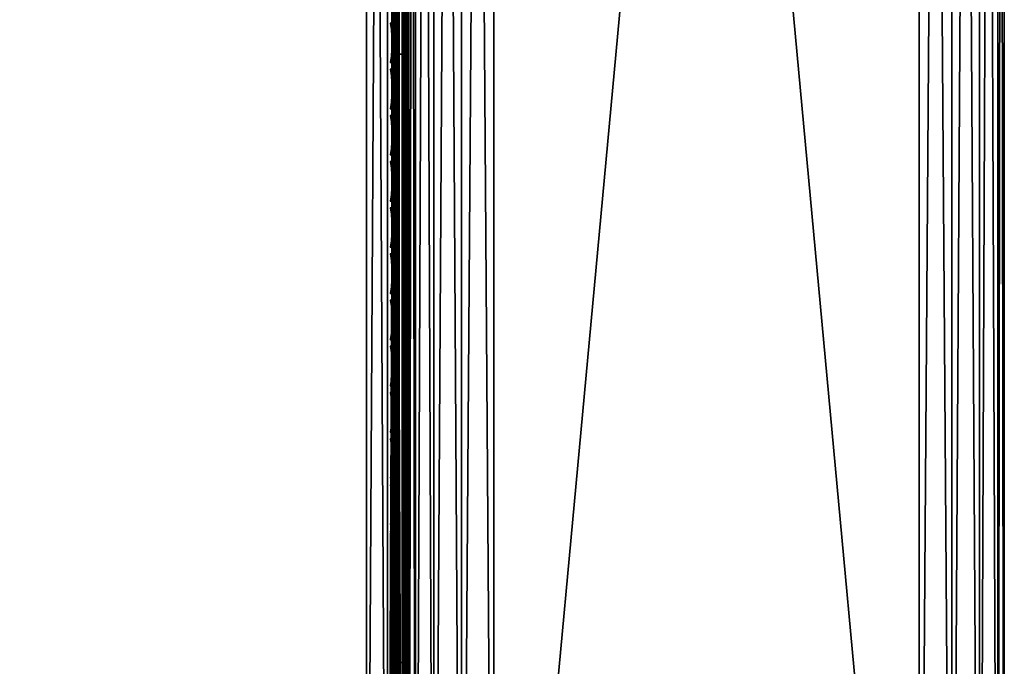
# Model space of a CAD drawing. Header units: inches. Extents: x 0 to 76, y -28.1 to 0.
# Tile 330 of 484: x 70.2 to 76, y -23.4 to -19.6. Entities that reach past the tile are written whole.
import ezdxf

# ---------------------------------------------------------------- set-up
doc = ezdxf.new("R2010")
doc.units = ezdxf.units.IN
doc.header["$LTSCALE"] = 0.03937
doc.header["$MEASUREMENT"] = 0
for name, color, linetype in [('A-FURN-3-ST', 151, 'Continuous'), ('A-FURN-3-ST-ARM', 165, 'Continuous'), ('A-FURN-3-ST-SEAM', 250, 'Continuous'), ('A-FURN-3-STITCH', 15, 'Continuous')]:
    doc.layers.add(name, color=color, linetype=linetype)

msp = doc.modelspace()

# ---------------------------------------------------------------- meshes
at = {"layer": 'A-FURN-3-ST'}
mesh = msp.add_polyface(dxfattribs=at)
corners = [(3.75, -5.4592, 18), (72.25, -5.4592, 18), (3.75, -5.1746, 17.9626), (72.25, -5.1746, 17.9626), (3.75, -4.9094, 17.8528), (72.25, -4.9094, 17.8528), (3.75, -4.6816, 17.6781), (72.25, -4.6816, 17.6781), (3.75, -4.5068, 17.4505), (72.25, -4.5068, 17.4505), (3.75, -4.3968, 17.1854), (72.25, -4.3968, 17.1854), (3.75, -4.3592, 16.9008), (72.25, -4.3504, 5.5004), (3.75, -4.3504, 5.5004), (3.75, -4.3883, 5.3089), (72.25, -4.3883, 5.3089), (3.75, -4.4967, 5.1466), (72.25, -4.4967, 5.1466), (3.75, -4.659, 5.0381), (72.25, -4.659, 5.0381), (3.75, -4.8504, 5), (3.75, -27.51, 5), (3.625, -4.8504, 5.0335), (3.625, -27.51, 5.0335), (3.5335, -4.8504, 5.125), (3.5335, -4.5038, 5.3567), (3.625, -4.3839, 5.5004), (3.625, -4.4193, 5.3217), (3.625, -4.5204, 5.1703), (3.625, -4.6718, 5.069), (3.5335, -4.4842, 16.9008), (3.625, -4.3926, 16.9008), (3.625, -4.4292, 17.1767), (3.5335, -5.2069, 17.8418), (3.625, -5.4592, 17.9665), (3.625, -5.1833, 17.9302), (3.5335, -4.77, 17.5897), (3.625, -4.7053, 17.6544), (3.625, -4.5358, 17.4337), (3.5335, -4.615, 17.3879), (3.5335, -4.5175, 17.153), (3.625, -4.9261, 17.8238), (3.625, -26.91, 17.9665), (3.75, -26.91, 18)]
mesh.append_faces([[corners[k] for k in face] for face in [(0, 1, 2), (2, 3, 4), (4, 5, 6), (6, 7, 8), (8, 9, 10), (10, 11, 12), (12, 13, 14), (14, 13, 15), (15, 16, 17), (17, 18, 19), (19, 20, 21), (21, 22, 23), (23, 24, 25), (26, 27, 28), (28, 27, 14), (28, 14, 15), (28, 15, 29), (29, 15, 17), (29, 17, 30), (30, 17, 19), (30, 19, 23), (23, 19, 21), (23, 25, 30), (27, 31, 32), (27, 32, 14), (14, 32, 12), (31, 33, 32), (32, 33, 10), (32, 10, 12), (34, 35, 36), (37, 38, 39, 40), (40, 39, 33, 41), (35, 0, 36), (36, 0, 2), (36, 2, 42), (42, 2, 4), (42, 4, 38), (38, 4, 6), (38, 6, 39), (39, 6, 8), (39, 8, 33), (33, 8, 10), (35, 43, 0), (44, 1, 0)]])
mesh = msp.add_polyface(dxfattribs=at)
corners = [(72.375, -4.8504, 5.0335), (72.375, -27.51, 5.0335), (72.25, -4.8504, 5), (72.25, -4.3504, 5.5004), (72.375, -4.3839, 5.5004), (72.25, -4.3883, 5.3089), (72.375, -4.4193, 5.3217), (72.25, -4.4967, 5.1466), (72.375, -4.5204, 5.1703), (72.25, -4.659, 5.0381), (72.375, -4.6718, 5.069), (72.4665, -4.7068, 5.1536), (72.4665, -4.4754, 5.5003), (72.4665, -4.5038, 5.3567), (72.4665, -4.5851, 5.2349), (72.25, -4.3592, 16.9008), (72.375, -4.3926, 16.9008), (72.25, -5.4592, 18), (72.375, -5.4592, 17.9665), (72.25, -5.1746, 17.9626), (72.375, -5.1833, 17.9302), (72.25, -4.9094, 17.8528), (72.375, -4.9261, 17.8238), (72.25, -4.6816, 17.6781), (72.375, -4.7053, 17.6544), (72.25, -4.5068, 17.4505), (72.375, -4.5358, 17.4337), (72.25, -4.3968, 17.1854), (72.375, -4.4292, 17.1767), (72.4665, -4.5175, 17.153), (72.4665, -5.4592, 17.875), (72.25, -26.91, 18), (72.375, -26.91, 17.9665), (3.75, -5.1746, 17.9626), (3.75, -4.9094, 17.8528), (3.75, -4.6816, 17.6781), (3.75, -4.5068, 17.4505), (3.75, -4.3968, 17.1854), (3.75, -4.3592, 16.9008), (3.75, -4.3883, 5.3089), (3.75, -4.4967, 5.1466), (3.75, -4.659, 5.0381), (3.75, -4.8504, 5), (72.25, -27.51, 5)]
mesh.append_faces([[corners[k] for k in face] for face in [(0, 1, 2), (3, 4, 5), (5, 4, 6), (5, 6, 7), (7, 6, 8), (7, 8, 9), (9, 8, 10), (9, 10, 2), (2, 10, 0), (0, 10, 11), (12, 6, 4), (8, 6, 13, 14), (3, 15, 4), (4, 15, 16), (4, 16, 12), (17, 18, 19), (19, 18, 20), (19, 20, 21), (21, 20, 22), (21, 22, 23), (23, 22, 24), (23, 24, 25), (25, 24, 26), (25, 26, 27), (27, 26, 28), (27, 28, 15), (15, 28, 16), (16, 28, 29), (18, 30, 20), (17, 31, 18), (18, 32, 30), (33, 17, 19), (34, 19, 21), (35, 21, 23), (36, 23, 25), (37, 25, 27), (38, 27, 15), (15, 3, 38), (39, 3, 5), (40, 5, 7), (41, 7, 9), (42, 9, 2), (2, 43, 42)]])
mesh = msp.add_polyface(dxfattribs=at)
corners = [(72.5, -4.8504, 5.25), (72.5, -27.51, 5.25), (72.4665, -4.8504, 5.125), (72.4665, -27.51, 5.125), (72.375, -4.8504, 5.0335), (72.4665, -4.7068, 5.1536), (72.5, -4.7253, 5.2835), (72.4665, -4.5851, 5.2349), (72.5, -4.6338, 5.3751), (72.4665, -4.5038, 5.3567), (72.5, -4.6004, 5.5002), (72.4665, -4.4754, 5.5003), (72.375, -4.4193, 5.3217), (72.375, -4.5204, 5.1703), (72.375, -4.6718, 5.069), (72.375, -4.3926, 16.9008), (72.4665, -4.4842, 16.9008), (72.5, -4.6092, 16.9007), (72.4665, -4.5175, 17.153), (72.5, -4.6383, 17.1205), (72.375, -5.1833, 17.9302), (72.4665, -5.4592, 17.875), (72.4665, -5.2069, 17.8418), (72.4665, -4.9719, 17.7445), (72.375, -4.9261, 17.8238), (72.4665, -4.77, 17.5897), (72.375, -4.7053, 17.6544), (72.4665, -4.615, 17.3879), (72.375, -4.5358, 17.4337), (72.375, -4.4292, 17.1767), (72.5, -5.4592, 17.75), (72.5, -5.2393, 17.7211), (72.5, -5.0343, 17.6362), (72.5, -4.8583, 17.5013), (72.5, -4.7233, 17.3254), (72.4665, -26.91, 17.875), (72.5, -27.76, 5.5), (72.5, -27.76, 16.9)]
mesh.append_faces([[corners[k] for k in face] for face in [(0, 1, 2), (2, 3, 4), (4, 5, 2), (2, 5, 0), (0, 5, 6), (6, 5, 7), (6, 7, 8), (8, 7, 9), (8, 9, 10), (10, 9, 11), (11, 9, 12), (13, 7, 5, 14), (11, 15, 16), (11, 16, 10), (10, 16, 17), (15, 18, 16), (16, 18, 19), (16, 19, 17), (20, 21, 22), (20, 22, 23, 24), (24, 23, 25, 26), (26, 25, 27, 28), (28, 27, 18, 29), (21, 30, 22), (22, 30, 31), (22, 31, 23), (23, 31, 32), (23, 32, 25), (25, 32, 33), (25, 33, 27), (27, 33, 34), (27, 34, 18), (18, 34, 19), (21, 35, 30), (0, 10, 1), (6, 8, 0), (0, 8, 10), (10, 17, 36), (37, 17, 30), (17, 19, 30), (30, 19, 34), (30, 34, 33), (33, 32, 30), (30, 32, 31)]])
mesh = msp.add_polyface(dxfattribs=at)
corners = [(72.4665, -4.8504, 5.125), (72.5, -27.51, 5.25), (72.4665, -27.51, 5.125), (72.5, -27.7265, 5.375), (72.5, -27.76, 5.5), (72.4665, -27.8565, 5.3565), (72.4665, -27.885, 5.5), (72.375, -27.9765, 5.5), (72.375, -27.6885, 5.069), (72.4665, -27.6535, 5.1535), (72.375, -27.8399, 5.1701), (72.4665, -27.7752, 5.2348), (72.375, -27.941, 5.3215), (72.5, -27.635, 5.2835), (72.5, -27.76, 16.9), (72.4665, -27.885, 16.9), (72.5, -26.91, 17.75), (72.4665, -26.91, 17.875), (72.5, -27.13, 17.721), (72.4665, -27.1624, 17.8418), (72.5, -27.335, 17.6361), (72.4665, -27.3975, 17.7444), (72.5, -27.511, 17.501), (72.4665, -27.5994, 17.5894), (72.5, -27.6461, 17.325), (72.4665, -27.7544, 17.3875), (72.5, -27.731, 17.12), (72.4665, -27.8518, 17.1523), (72.375, -27.9402, 17.176), (72.375, -26.91, 17.9665), (72.375, -27.186, 17.9302), (72.375, -27.4433, 17.8236), (72.375, -27.6641, 17.6541), (72.375, -27.8336, 17.4333), (72.4665, -5.4592, 17.875), (72.5, -5.4592, 17.75), (72.5, -4.6004, 5.5002), (72.5, -4.6092, 16.9007)]
mesh.append_faces([[corners[k] for k in face] for face in [(0, 1, 2), (3, 4, 5), (5, 4, 6), (5, 6, 7), (8, 2, 9), (10, 11, 5, 12), (2, 1, 9), (9, 1, 13), (9, 13, 11), (11, 13, 3), (11, 3, 5), (4, 14, 6), (6, 14, 15), (6, 15, 7), (16, 17, 18), (18, 17, 19), (18, 19, 20), (20, 19, 21), (20, 21, 22), (22, 21, 23), (22, 23, 24), (24, 23, 25), (24, 25, 26), (26, 25, 27), (26, 27, 14), (14, 27, 15), (15, 27, 28), (17, 29, 19), (19, 30, 31, 21), (21, 31, 32, 23), (23, 32, 33, 25), (25, 33, 28, 27), (34, 29, 17), (35, 17, 16), (1, 36, 4), (1, 4, 3), (4, 37, 14), (14, 35, 16), (18, 20, 16), (16, 20, 22), (16, 22, 24), (24, 26, 16), (16, 26, 14), (3, 13, 1)]])
mesh = msp.add_polyface(dxfattribs=at)
corners = [(3.75, -4.8504, 5), (72.25, -27.51, 5), (3.75, -27.51, 5), (3.625, -4.8504, 5.0335), (3.625, -27.51, 5.0335), (3.75, -28.01, 5.5), (3.625, -27.9765, 5.5), (3.75, -27.9719, 5.3087), (3.625, -27.941, 5.3215), (3.75, -27.8636, 5.1464), (3.625, -27.8399, 5.1701), (3.75, -27.7013, 5.0381), (3.625, -27.6885, 5.069), (3.5335, -27.6535, 5.1535), (3.5335, -27.885, 5.5), (3.75, -28.01, 16.9), (3.625, -27.9765, 16.9), (3.75, -26.91, 18), (3.625, -26.91, 17.9665), (3.75, -27.1947, 17.9625), (3.625, -27.186, 17.9302), (3.75, -27.46, 17.8526), (3.625, -27.4433, 17.8236), (3.75, -27.6878, 17.6778), (3.625, -27.6641, 17.6541), (3.75, -27.8626, 17.45), (3.625, -27.8336, 17.4333), (3.75, -27.9725, 17.1847), (3.625, -27.9402, 17.176), (3.5335, -27.8518, 17.1523), (3.5335, -26.91, 17.875), (3.5335, -27.5994, 17.5894), (3.5335, -27.7544, 17.3875), (3.625, -5.4592, 17.9665), (3.75, -5.4592, 18), (72.25, -28.01, 16.9), (72.25, -27.9725, 17.1847), (72.25, -27.8626, 17.45), (72.25, -27.6878, 17.6778), (72.25, -27.46, 17.8526), (72.25, -27.1947, 17.9625), (72.25, -27.7013, 5.0381), (72.25, -27.8636, 5.1464), (72.25, -27.9719, 5.3087)]
mesh.append_faces([[corners[k] for k in face] for face in [(0, 1, 2), (3, 2, 4), (5, 6, 7), (7, 6, 8), (7, 8, 9), (9, 8, 10), (9, 10, 11), (11, 10, 12), (11, 12, 2), (2, 12, 4), (4, 12, 13), (14, 8, 6), (5, 15, 6), (6, 15, 16), (6, 16, 14), (17, 18, 19), (19, 18, 20), (19, 20, 21), (21, 20, 22), (21, 22, 23), (23, 22, 24), (23, 24, 25), (25, 24, 26), (25, 26, 27), (27, 26, 28), (27, 28, 15), (15, 28, 16), (16, 28, 29), (18, 30, 20), (24, 31, 32, 26), (26, 32, 29, 28), (33, 30, 18), (34, 18, 17), (15, 35, 27), (27, 36, 25), (25, 37, 23), (23, 38, 21), (21, 39, 19), (19, 40, 17), (5, 35, 15), (2, 1, 11), (11, 41, 9), (9, 42, 7), (7, 43, 5)]])
mesh = msp.add_polyface(dxfattribs=at)
corners = [(72.375, -4.8504, 5.0335), (72.4665, -27.51, 5.125), (72.375, -27.51, 5.0335), (72.25, -4.8504, 5), (72.25, -27.51, 5), (72.4665, -27.8565, 5.3565), (72.375, -27.9765, 5.5), (72.375, -27.941, 5.3215), (72.25, -28.01, 5.5), (72.25, -27.9719, 5.3087), (72.375, -27.8399, 5.1701), (72.25, -27.8636, 5.1464), (72.375, -27.6885, 5.069), (72.25, -27.7013, 5.0381), (72.4665, -27.6535, 5.1535), (72.4665, -27.7752, 5.2348), (72.4665, -27.885, 16.9), (72.375, -27.9765, 16.9), (72.25, -28.01, 16.9), (72.375, -27.9402, 17.176), (72.25, -27.9725, 17.1847), (72.4665, -27.1624, 17.8418), (72.375, -26.91, 17.9665), (72.375, -27.186, 17.9302), (72.25, -26.91, 18), (72.25, -27.1947, 17.9625), (72.375, -27.4433, 17.8236), (72.25, -27.46, 17.8526), (72.375, -27.6641, 17.6541), (72.25, -27.6878, 17.6778), (72.375, -27.8336, 17.4333), (72.25, -27.8626, 17.45), (72.375, -5.4592, 17.9665), (3.75, -27.9725, 17.1847), (3.75, -27.8626, 17.45), (3.75, -27.6878, 17.6778), (3.75, -27.46, 17.8526), (3.75, -27.1947, 17.9625), (3.75, -26.91, 18), (3.75, -28.01, 5.5), (3.75, -27.7013, 5.0381), (3.75, -27.8636, 5.1464), (3.75, -27.9719, 5.3087), (72.25, -5.4592, 18)]
mesh.append_faces([[corners[k] for k in face] for face in [(0, 1, 2), (3, 2, 4), (5, 6, 7), (7, 6, 8), (7, 8, 9), (7, 9, 10), (10, 9, 11), (10, 11, 12), (12, 11, 13), (12, 13, 2), (2, 13, 4), (2, 1, 12), (12, 14, 15, 10), (6, 16, 17), (6, 17, 8), (8, 17, 18), (16, 19, 17), (17, 19, 20), (17, 20, 18), (21, 22, 23), (22, 24, 23), (23, 24, 25), (23, 25, 26), (26, 25, 27), (26, 27, 28), (28, 27, 29), (28, 29, 30), (30, 29, 31), (30, 31, 19), (19, 31, 20), (32, 24, 22), (33, 18, 20), (34, 20, 31), (35, 31, 29), (36, 29, 27), (37, 27, 25), (38, 25, 24), (8, 18, 39), (40, 4, 13), (41, 13, 11), (42, 11, 9), (39, 9, 8), (24, 43, 38)]])
at = {"layer": 'A-FURN-3-ST-ARM'}
mesh = msp.add_polyface(dxfattribs=at)
corners = [(75.6913, -27.51, 5.0381), (75.5, -0.5, 5), (75.6913, -0.5, 5.0381), (75.8536, -27.51, 5.1464), (75.8536, -0.5, 5.1464), (75.9619, -27.51, 5.3087), (75.9619, -0.5, 5.3087), (76, -27.51, 5.5), (76, -0.5, 5.5), (73, -0.5, 5), (73, -27.51, 5), (72.8087, -0.5, 5.0381), (72.8087, -27.51, 5.0381), (72.6464, -0.5, 5.1464), (72.6464, -27.51, 5.1464), (72.5381, -0.5, 5.3087), (72.5381, -27.51, 5.3087), (72.5, -0.5, 5.5), (75.5, -0.3087, 5.0381), (72.617, -0.3131, 5.2386), (72.7386, -0.3131, 5.117), (72.887, -0.3475, 5.0374), (72.5374, -0.3475, 5.387), (75.9581, -0.4212, 5.3158), (75.6525, -0.387, 5.0374), (75.8143, -0.4659, 5.1126), (76, -27.51, 20.5), (76, -0.5, 20.5), (75.5, -0.5, 21), (75.5, -27.51, 21), (75.6913, -0.5, 20.9619), (75.6913, -27.51, 20.9619), (75.8536, -0.5, 20.8536), (75.8536, -27.51, 20.8536), (75.9619, -0.5, 20.6913), (75.9619, -27.51, 20.6913), (75.6525, -0.387, 20.9626), (75.8143, -0.4659, 20.8874), (75.9581, -0.4212, 20.6842), (72.8087, -27.51, 20.9619), (73, -0.5, 21), (72.8087, -0.5, 20.9619), (72.6464, -27.51, 20.8536), (72.6464, -0.5, 20.8536), (72.5381, -27.51, 20.6913), (72.5381, -0.5, 20.6913), (72.5, -27.51, 20.5), (72.5, -0.5, 20.5), (72.5374, -0.3475, 20.613), (72.617, -0.3131, 20.7614), (72.7386, -0.3131, 20.883), (72.887, -0.3475, 20.9626), (72.5, -27.51, 5.5)]
mesh.append_faces([[corners[k] for k in face] for face in [(0, 1, 2), (3, 2, 4), (5, 4, 6), (7, 6, 8), (9, 10, 11), (11, 12, 13), (13, 14, 15), (15, 16, 17), (1, 9, 18), (15, 19, 13), (13, 20, 11), (11, 21, 9), (15, 17, 22), (6, 23, 8), (1, 24, 2), (2, 24, 25), (2, 25, 4), (6, 4, 23), (26, 8, 27), (1, 10, 9), (28, 29, 30), (30, 31, 32), (32, 33, 34), (34, 35, 27), (36, 28, 30), (36, 30, 37), (37, 30, 32), (27, 38, 34), (34, 38, 32), (39, 40, 41), (42, 41, 43), (44, 43, 45), (46, 45, 47), (48, 47, 45), (49, 45, 43), (50, 43, 41), (51, 41, 40), (17, 52, 47), (40, 29, 28)]])
mesh = msp.add_polyface(dxfattribs=at)
corners = [(75.5, -27.51, 5), (75.5, -0.5, 5), (75.6913, -27.51, 5.0381), (75.6913, -0.5, 5.0381), (75.8536, -27.51, 5.1464), (75.8536, -0.5, 5.1464), (75.9619, -27.51, 5.3087), (75.9619, -0.5, 5.3087), (76, -27.51, 5.5), (72.8087, -0.5, 5.0381), (73, -27.51, 5), (72.8087, -27.51, 5.0381), (72.6464, -0.5, 5.1464), (72.6464, -27.51, 5.1464), (72.5381, -0.5, 5.3087), (72.5381, -27.51, 5.3087), (72.5, -0.5, 5.5), (72.5, -27.51, 5.5), (72.5374, -27.623, 5.3475), (72.6126, -27.5441, 5.1857), (72.8158, -27.5888, 5.0419), (75.6842, -27.5888, 5.0419), (75.8874, -27.5441, 5.1857), (75.9626, -27.623, 5.3475), (76, -0.5, 5.5), (76, -27.51, 20.5), (75.6913, -0.5, 20.9619), (75.5, -27.51, 21), (75.6913, -27.51, 20.9619), (75.8536, -0.5, 20.8536), (75.8536, -27.51, 20.8536), (75.9619, -0.5, 20.6913), (75.9619, -27.51, 20.6913), (76, -0.5, 20.5), (73, -27.51, 21), (73, -0.5, 21), (72.8087, -27.51, 20.9619), (72.8087, -0.5, 20.9619), (72.6464, -27.51, 20.8536), (72.6464, -0.5, 20.8536), (72.5381, -27.51, 20.6913), (72.5381, -0.5, 20.6913), (72.5, -27.51, 20.5), (75.9626, -27.623, 20.6525), (75.8874, -27.5441, 20.8143), (75.6842, -27.5888, 20.9581), (72.8158, -27.5888, 20.9581), (72.6126, -27.5441, 20.8143), (72.5374, -27.623, 20.6525), (72.5, -0.5, 20.5)]
mesh.append_faces([[corners[k] for k in face] for face in [(0, 1, 2), (2, 3, 4), (4, 5, 6), (6, 7, 8), (9, 10, 11), (12, 11, 13), (14, 13, 15), (16, 15, 17), (18, 17, 15), (18, 15, 19), (19, 15, 13), (10, 20, 11), (11, 20, 13), (4, 21, 2), (2, 21, 0), (22, 4, 6), (22, 6, 23), (23, 6, 8), (8, 24, 25), (0, 10, 1), (26, 27, 28), (29, 28, 30), (31, 30, 32), (33, 32, 25), (34, 35, 36), (36, 37, 38), (38, 39, 40), (40, 41, 42), (43, 25, 32), (43, 32, 44), (44, 32, 30), (27, 45, 28), (28, 45, 30), (38, 46, 36), (36, 46, 34), (47, 38, 40), (47, 40, 48), (48, 40, 42), (49, 17, 42), (34, 27, 35)]])
at = {"layer": 'A-FURN-3-ST-SEAM'}
mesh = msp.add_polyface(dxfattribs=at)
corners = [(72.4035, -9.0343, 17.8826), (72.4128, -9.0343, 17.8675), (72.4128, -12.6094, 17.8675), (72.4035, -12.6094, 17.8826), (72.4128, -16.1846, 17.8675), (72.4035, -16.1846, 17.8826), (72.4128, -19.7597, 17.8675), (72.4035, -19.7597, 17.8826), (72.4128, -23.3349, 17.8675), (72.4035, -23.3349, 17.8826), (72.4128, -26.91, 17.8675), (72.4035, -26.91, 17.8826), (72.4, -26.91, 17.9), (72.4, -23.3349, 17.9), (72.4, -19.7597, 17.9), (72.4, -16.1846, 17.9), (72.4, -12.6094, 17.9), (72.4, -9.0343, 17.9), (72.4188, -9.0343, 17.939), (72.4071, -9.0343, 17.9255), (72.4071, -12.6094, 17.9255), (72.4188, -12.6094, 17.939), (72.4071, -16.1846, 17.9255), (72.4188, -16.1846, 17.939), (72.4071, -19.7597, 17.9255), (72.4188, -19.7597, 17.939), (72.4071, -23.3349, 17.9255), (72.4188, -23.3349, 17.939), (72.4071, -26.91, 17.9255), (72.4188, -26.91, 17.939), (72.4, -27.0951, 17.8825), (72.4266, -26.91, 17.8563), (72.4266, -23.3349, 17.8563), (72.4266, -19.7597, 17.8563), (72.4266, -16.1846, 17.8563), (72.4266, -12.6094, 17.8563)]
mesh.append_faces([[corners[k] for k in face] for face in [(9, 8, 10, 11), (11, 12, 9), (9, 13, 7), (7, 13, 14), (7, 14, 5), (5, 14, 15), (5, 15, 3), (3, 15, 16), (3, 16, 0), (0, 16, 17), (27, 26, 28, 29), (19, 17, 20), (20, 17, 16), (20, 16, 22), (22, 16, 15), (22, 15, 24), (24, 15, 14), (24, 14, 26), (26, 14, 13), (26, 13, 28), (28, 13, 12), (28, 12, 30), (31, 10, 8, 32)]])
mesh.append_faces([[corners[k] for k in face] for face in [(7, 6, 8, 9), (25, 24, 26, 27)]], dxfattribs={"vtx0": -1})
mesh.append_faces([[corners[k] for k in face] for face in [(3, 2, 4, 5), (5, 4, 6, 7), (21, 20, 22, 23), (23, 22, 24, 25), (33, 6, 4, 34), (34, 4, 2, 35)]], dxfattribs={"vtx0": -1, "vtx2": -1})
mesh.append_faces([[corners[k] for k in face] for face in [(0, 1, 2, 3), (18, 19, 20, 21), (32, 8, 6, 33)]], dxfattribs={"vtx2": -1})
mesh = msp.add_polyface(dxfattribs=at)
corners = [(72.4433, -19.7597, 17.8505), (72.4266, -19.7597, 17.8563), (72.4266, -16.1846, 17.8563), (72.4433, -16.1846, 17.8505), (72.4266, -12.6094, 17.8563), (72.4433, -12.6094, 17.8505), (72.4266, -9.0343, 17.8563), (72.4433, -9.0343, 17.8505), (72.4981, -9.0343, 17.8868), (72.4997, -9.0343, 17.9045), (72.4997, -12.6094, 17.9045), (72.4981, -12.6094, 17.8868), (72.4997, -16.1846, 17.9045), (72.4981, -16.1846, 17.8868), (72.4997, -19.7597, 17.9045), (72.4981, -19.7597, 17.8868), (72.4949, -9.0343, 17.9217), (72.4949, -12.6094, 17.9217), (72.4949, -16.1846, 17.9217), (72.4949, -19.7597, 17.9217), (72.4345, -9.0343, 17.9472), (72.4188, -9.0343, 17.939), (72.4188, -12.6094, 17.939), (72.4345, -12.6094, 17.9472), (72.4188, -16.1846, 17.939), (72.4345, -16.1846, 17.9472), (72.4188, -19.7597, 17.939), (72.4345, -19.7597, 17.9472), (72.461, -23.3349, 17.8515), (72.4433, -23.3349, 17.8505), (72.461, -19.7597, 17.8515), (72.461, -16.1846, 17.8515), (72.461, -12.6094, 17.8515), (72.4845, -23.3349, 17.9362), (72.4949, -23.3349, 17.9217), (72.4845, -19.7597, 17.9362), (72.4845, -16.1846, 17.9362), (72.4845, -12.6094, 17.9362), (72.4845, -9.0343, 17.9362), (72.4772, -23.3349, 17.8588), (72.4772, -19.7597, 17.8588), (72.4772, -16.1846, 17.8588), (72.4772, -12.6094, 17.8588), (72.4981, -23.3349, 17.8868), (72.4772, -9.0343, 17.8588), (72.4696, -23.3349, 17.9459), (72.4696, -19.7597, 17.9459), (72.4696, -16.1846, 17.9459), (72.4696, -12.6094, 17.9459), (72.4696, -9.0343, 17.9459), (72.4345, -23.3349, 17.9472)]
mesh.append_faces([[corners[k] for k in face] for face in [(5, 4, 6, 7), (37, 17, 16, 38), (11, 42, 44, 8), (48, 37, 38, 49), (23, 48, 49, 20)]], dxfattribs={"vtx0": -1})
mesh.append_faces([[corners[k] for k in face] for face in [(0, 1, 2, 3), (3, 2, 4, 5), (11, 10, 12, 13), (13, 12, 14, 15), (10, 17, 18, 12), (12, 18, 19, 14), (23, 22, 24, 25), (25, 24, 26, 27), (30, 0, 3, 31), (31, 3, 5, 32), (35, 19, 18, 36), (36, 18, 17, 37), (40, 30, 31, 41), (41, 31, 32, 42), (15, 40, 41, 13), (13, 41, 42, 11), (46, 35, 36, 47), (47, 36, 37, 48), (27, 46, 47, 25), (25, 47, 48, 23)]], dxfattribs={"vtx0": -1, "vtx2": -1})
mesh.append_faces([[corners[k] for k in face] for face in [(8, 9, 10, 11), (9, 16, 17, 10), (20, 21, 22, 23), (28, 29, 0, 30), (33, 34, 19, 35), (39, 28, 30, 40), (43, 39, 40, 15), (45, 33, 35, 46), (50, 45, 46, 27)]], dxfattribs={"vtx2": -1})
mesh = msp.add_polyface(dxfattribs=at)
corners = [(72.4433, -27.3837, 17.7238), (72.4266, -27.3866, 17.7289), (72.4266, -27.1546, 17.8243), (72.4433, -27.1531, 17.8187), (72.4266, -26.91, 17.8563), (72.4433, -26.91, 17.8505), (72.4266, -23.3349, 17.8563), (72.4433, -23.3349, 17.8505), (72.4266, -19.7597, 17.8563), (72.4433, -19.7597, 17.8505), (72.4981, -19.7597, 17.8868), (72.4997, -19.7597, 17.9045), (72.4997, -23.3349, 17.9045), (72.4981, -23.3349, 17.8868), (72.4997, -26.91, 17.9045), (72.4981, -26.91, 17.8868), (72.4997, -27.167, 17.871), (72.4981, -27.1624, 17.8538), (72.4997, -27.4107, 17.7707), (72.4981, -27.4018, 17.7553), (72.4949, -19.7597, 17.9217), (72.4949, -23.3349, 17.9217), (72.4949, -26.91, 17.9217), (72.4949, -27.1714, 17.8876), (72.4949, -27.4192, 17.7856), (72.4345, -19.7597, 17.9472), (72.4188, -19.7597, 17.939), (72.4188, -23.3349, 17.939), (72.4345, -23.3349, 17.9472), (72.4188, -26.91, 17.939), (72.4345, -26.91, 17.9472), (72.4188, -27.1758, 17.9043), (72.4345, -27.1779, 17.9122), (72.4188, -27.4278, 17.8006), (72.4345, -27.4319, 17.8077), (72.461, -27.3842, 17.7247), (72.461, -27.1534, 17.8197), (72.461, -26.91, 17.8515), (72.461, -23.3349, 17.8515), (72.4772, -27.3879, 17.7311), (72.4772, -27.1553, 17.8268), (72.4845, -27.4264, 17.7981), (72.4845, -27.1751, 17.9016), (72.4845, -26.91, 17.9362), (72.4845, -23.3349, 17.9362), (72.4696, -27.4313, 17.8065), (72.4696, -27.1775, 17.9109), (72.4772, -26.91, 17.8588), (72.4772, -23.3349, 17.8588), (72.4696, -26.91, 17.9459), (72.4696, -23.3349, 17.9459)]
mesh.append_faces([[corners[k] for k in face] for face in [(0, 1, 2, 3), (3, 2, 4, 5), (5, 4, 6, 7), (13, 12, 14, 15), (15, 14, 16, 17), (17, 16, 18, 19), (12, 21, 22, 14), (14, 22, 23, 16), (16, 23, 24, 18), (28, 27, 29, 30), (30, 29, 31, 32), (32, 31, 33, 34), (35, 0, 3, 36), (36, 3, 5, 37), (37, 5, 7, 38), (17, 19, 39, 40), (40, 39, 35, 36), (41, 24, 23, 42), (42, 23, 22, 43), (43, 22, 21, 44), (32, 34, 45, 46), (46, 45, 41, 42), (40, 36, 37, 47), (47, 37, 38, 48), (17, 40, 47, 15), (15, 47, 48, 13), (46, 42, 43, 49), (49, 43, 44, 50), (32, 46, 49, 30), (30, 49, 50, 28)]])
mesh.append_faces([[corners[k] for k in face] for face in [(10, 11, 12, 13), (11, 20, 21, 12), (25, 26, 27, 28)]], dxfattribs={"vtx0": -1})
mesh.append_faces([[corners[k] for k in face] for face in [(7, 6, 8, 9)]], dxfattribs={"vtx2": -1})
mesh = msp.add_polyface(dxfattribs=at)
corners = [(72.4, -27.594, 17.6295), (72.4, -27.4463, 17.7439), (72.4001, -27.5938, 17.6261), (72.4, -27.4084, 17.7668), (72.4035, -27.3997, 17.7517), (72.4, -27.2772, 17.8301), (72.4035, -27.1614, 17.8498), (72.4, -27.1658, 17.8666), (72.4, -27.0951, 17.8825), (72.4035, -26.91, 17.8826), (72.4, -26.91, 17.9), (72.4035, -23.3349, 17.8826), (72.4, -23.3349, 17.9), (72.4034, -27.5979, 17.6505), (72.4, -27.5941, 17.6303), (72.3995, -27.5976, 17.6074), (72.3931, -27.6024, 17.6121), (72.3985, -27.5949, 17.6272), (72.3735, -27.6142, 17.6239), (72.3781, -27.6073, 17.6395), (72.3303, -27.6272, 17.6593), (72.3274, -27.6335, 17.643), (72.3049, -27.6331, 17.6652), (72.3029, -27.6391, 17.6486), (72.25, -27.6385, 17.6706), (72.3752, -27.6405, 17.6006), (72.3726, -27.6258, 17.6105), (72.392, -27.6141, 17.5988), (72.395, -27.6284, 17.5887), (72.3983, -27.6093, 17.5941), (72.4015, -27.6236, 17.5839), (72.3908, -27.6077, 17.6628), (72.3102, -27.6361, 17.691), (72.3384, -27.6295, 17.6845), (72.3268, -27.6449, 17.6294), (72.4014, -27.6149, 17.6753), (72.345, -27.6382, 17.6985), (72.412, -27.6269, 17.6831), (72.3517, -27.6518, 17.7078)]
mesh.append_faces([[corners[k] for k in face] for face in [(0, 1, 2), (1, 3, 4), (4, 3, 5), (6, 5, 7), (6, 7, 8), (9, 8, 10), (11, 10, 12), (13, 1, 14), (14, 1, 0), (2, 15, 16), (2, 16, 17), (17, 16, 18), (17, 18, 19), (19, 18, 20), (20, 18, 21), (20, 21, 22), (22, 21, 23), (22, 23, 24), (25, 26, 27, 28), (28, 27, 29, 30), (31, 13, 19), (19, 13, 14), (19, 14, 17), (17, 14, 0), (17, 0, 2), (22, 32, 20), (20, 32, 33), (20, 33, 19), (19, 33, 31), (27, 16, 15, 29), (16, 27, 26, 18), (18, 26, 34, 21), (35, 31, 33, 36), (37, 35, 36, 38)]])
at = {"layer": 'A-FURN-3-STITCH'}
mesh = msp.add_polymesh((7, 4), dxfattribs=at)
for k, corner in enumerate([(72.3907, -19.8081, 17.9558), (72.3929, -19.8081, 17.9543), (72.3972, -19.8081, 17.9514), (72.3993, -19.8081, 17.9499), (72.395, -19.7696, 17.9615), (72.3997, -19.7696, 17.9637), (72.404, -19.7696, 17.9608), (72.4036, -19.7697, 17.9556), (72.3976, -19.7307, 17.9646), (72.4023, -19.7307, 17.9669), (72.4066, -19.7307, 17.964), (72.4062, -19.7308, 17.9588), (72.3984, -19.6916, 17.9652), (72.4031, -19.6916, 17.9675), (72.4074, -19.6916, 17.9646), (72.4071, -19.6917, 17.9594), (72.3976, -19.6526, 17.9633), (72.4023, -19.6525, 17.9656), (72.4066, -19.6526, 17.9627), (72.4062, -19.6527, 17.9575), (72.395, -19.6138, 17.9589), (72.3997, -19.6138, 17.9611), (72.404, -19.6138, 17.9582), (72.4036, -19.6139, 17.953), (72.3907, -19.5756, 17.9519), (72.3929, -19.5756, 17.9505), (72.3972, -19.5756, 17.9476), (72.3993, -19.5757, 17.9461)]):
    mesh.set_mesh_vertex(divmod(k, 4), corner)
mesh = msp.add_polymesh((7, 4), dxfattribs=at)
for k, corner in enumerate([(72.3907, -20.0796, 17.9558), (72.3929, -20.0796, 17.9543), (72.3972, -20.0797, 17.9514), (72.3993, -20.0797, 17.9499), (72.395, -20.0411, 17.9615), (72.3997, -20.0411, 17.9637), (72.404, -20.0411, 17.9608), (72.4036, -20.0412, 17.9556), (72.3976, -20.0022, 17.9646), (72.4023, -20.0022, 17.9669), (72.4066, -20.0023, 17.964), (72.4062, -20.0023, 17.9588), (72.3984, -19.9632, 17.9652), (72.4031, -19.9631, 17.9675), (72.4074, -19.9632, 17.9646), (72.4071, -19.9633, 17.9594), (72.3976, -19.9241, 17.9633), (72.4023, -19.9241, 17.9656), (72.4066, -19.9241, 17.9627), (72.4062, -19.9242, 17.9575), (72.395, -19.8853, 17.9589), (72.3997, -19.8853, 17.9611), (72.404, -19.8854, 17.9582), (72.4036, -19.8854, 17.953), (72.3907, -19.8471, 17.9519), (72.3929, -19.8471, 17.9505), (72.3972, -19.8472, 17.9476), (72.3993, -19.8472, 17.9461)]):
    mesh.set_mesh_vertex(divmod(k, 4), corner)
mesh = msp.add_polymesh((7, 4), dxfattribs=at)
for k, corner in enumerate([(72.3907, -20.3511, 17.9558), (72.3929, -20.3511, 17.9543), (72.3972, -20.3512, 17.9514), (72.3993, -20.3512, 17.9499), (72.395, -20.3127, 17.9615), (72.3997, -20.3126, 17.9637), (72.404, -20.3127, 17.9608), (72.4036, -20.3128, 17.9556), (72.3976, -20.2738, 17.9646), (72.4023, -20.2737, 17.9669), (72.4066, -20.2738, 17.964), (72.4062, -20.2739, 17.9588), (72.3984, -20.2347, 17.9652), (72.4031, -20.2346, 17.9675), (72.4074, -20.2347, 17.9646), (72.4071, -20.2348, 17.9594), (72.3976, -20.1956, 17.9633), (72.4023, -20.1956, 17.9656), (72.4066, -20.1957, 17.9627), (72.4062, -20.1957, 17.9575), (72.395, -20.1569, 17.9589), (72.3997, -20.1568, 17.9611), (72.404, -20.1569, 17.9582), (72.4036, -20.157, 17.953), (72.3907, -20.1186, 17.9519), (72.3929, -20.1187, 17.9505), (72.3972, -20.1187, 17.9476), (72.3993, -20.1187, 17.9461)]):
    mesh.set_mesh_vertex(divmod(k, 4), corner)
mesh = msp.add_polymesh((7, 4), dxfattribs=at)
for k, corner in enumerate([(72.3907, -20.6226, 17.9558), (72.3929, -20.6227, 17.9543), (72.3972, -20.6227, 17.9514), (72.3993, -20.6227, 17.9499), (72.395, -20.5842, 17.9615), (72.3997, -20.5842, 17.9637), (72.404, -20.5842, 17.9608), (72.4036, -20.5843, 17.9556), (72.3976, -20.5453, 17.9646), (72.4023, -20.5453, 17.9669), (72.4066, -20.5453, 17.964), (72.4062, -20.5454, 17.9588), (72.3984, -20.5062, 17.9652), (72.4031, -20.5062, 17.9675), (72.4074, -20.5062, 17.9646), (72.4071, -20.5063, 17.9594), (72.3976, -20.4672, 17.9633), (72.4023, -20.4671, 17.9656), (72.4066, -20.4672, 17.9627), (72.4062, -20.4673, 17.9575), (72.395, -20.4284, 17.9589), (72.3997, -20.4284, 17.9611), (72.404, -20.4284, 17.9582), (72.4036, -20.4285, 17.953), (72.3907, -20.3902, 17.9519), (72.3929, -20.3902, 17.9505), (72.3972, -20.3902, 17.9476), (72.3993, -20.3903, 17.9461)]):
    mesh.set_mesh_vertex(divmod(k, 4), corner)
mesh = msp.add_polymesh((7, 4), dxfattribs=at)
for k, corner in enumerate([(72.3907, -20.8942, 17.9558), (72.3929, -20.8942, 17.9543), (72.3972, -20.8942, 17.9514), (72.3993, -20.8943, 17.9499), (72.395, -20.8557, 17.9615), (72.3997, -20.8557, 17.9637), (72.404, -20.8557, 17.9608), (72.4036, -20.8558, 17.9556), (72.3976, -20.8168, 17.9646), (72.4023, -20.8168, 17.9669), (72.4066, -20.8168, 17.964), (72.4062, -20.8169, 17.9588), (72.3984, -20.7777, 17.9652), (72.4031, -20.7777, 17.9675), (72.4074, -20.7778, 17.9646), (72.4071, -20.7778, 17.9594), (72.3976, -20.7387, 17.9633), (72.4023, -20.7387, 17.9656), (72.4066, -20.7387, 17.9627), (72.4062, -20.7388, 17.9575), (72.395, -20.6999, 17.9589), (72.3997, -20.6999, 17.9611), (72.404, -20.6999, 17.9582), (72.4036, -20.7, 17.953), (72.3907, -20.6617, 17.9519), (72.3929, -20.6617, 17.9505), (72.3972, -20.6618, 17.9476), (72.3993, -20.6618, 17.9461)]):
    mesh.set_mesh_vertex(divmod(k, 4), corner)
mesh = msp.add_polymesh((7, 4), dxfattribs=at)
for k, corner in enumerate([(72.3907, -21.1657, 17.9558), (72.3929, -21.1657, 17.9543), (72.3972, -21.1658, 17.9514), (72.3993, -21.1658, 17.9499), (72.395, -21.1272, 17.9615), (72.3997, -21.1272, 17.9637), (72.404, -21.1273, 17.9608), (72.4036, -21.1273, 17.9556), (72.3976, -21.0884, 17.9646), (72.4023, -21.0883, 17.9669), (72.4066, -21.0884, 17.964), (72.4062, -21.0885, 17.9588), (72.3984, -21.0493, 17.9652), (72.4031, -21.0492, 17.9675), (72.4074, -21.0493, 17.9646), (72.4071, -21.0494, 17.9594), (72.3976, -21.0102, 17.9633), (72.4023, -21.0102, 17.9656), (72.4066, -21.0102, 17.9627), (72.4062, -21.0103, 17.9575), (72.395, -20.9715, 17.9589), (72.3997, -20.9714, 17.9611), (72.404, -20.9715, 17.9582), (72.4036, -20.9716, 17.953), (72.3907, -20.9332, 17.9519), (72.3929, -20.9332, 17.9505), (72.3972, -20.9333, 17.9476), (72.3993, -20.9333, 17.9461)]):
    mesh.set_mesh_vertex(divmod(k, 4), corner)
mesh = msp.add_polymesh((7, 4), dxfattribs=at)
for k, corner in enumerate([(72.3907, -21.4372, 17.9558), (72.3929, -21.4373, 17.9543), (72.3972, -21.4373, 17.9514), (72.3993, -21.4373, 17.9499), (72.395, -21.3988, 17.9615), (72.3997, -21.3987, 17.9637), (72.404, -21.3988, 17.9608), (72.4036, -21.3989, 17.9556), (72.3976, -21.3599, 17.9646), (72.4023, -21.3599, 17.9669), (72.4066, -21.3599, 17.964), (72.4062, -21.36, 17.9588), (72.3984, -21.3208, 17.9652), (72.4031, -21.3208, 17.9675), (72.4074, -21.3208, 17.9646), (72.4071, -21.3209, 17.9594), (72.3976, -21.2818, 17.9633), (72.4023, -21.2817, 17.9656), (72.4066, -21.2818, 17.9627), (72.4062, -21.2819, 17.9575), (72.395, -21.243, 17.9589), (72.3997, -21.243, 17.9611), (72.404, -21.243, 17.9582), (72.4036, -21.2431, 17.953), (72.3907, -21.2048, 17.9519), (72.3929, -21.2048, 17.9505), (72.3972, -21.2048, 17.9476), (72.3993, -21.2049, 17.9461)]):
    mesh.set_mesh_vertex(divmod(k, 4), corner)
mesh = msp.add_polymesh((7, 4), dxfattribs=at)
for k, corner in enumerate([(72.3907, -21.7088, 17.9558), (72.3929, -21.7088, 17.9543), (72.3972, -21.7088, 17.9514), (72.3993, -21.7089, 17.9499), (72.395, -21.6703, 17.9615), (72.3997, -21.6703, 17.9637), (72.404, -21.6703, 17.9608), (72.4036, -21.6704, 17.9556), (72.3976, -21.6314, 17.9646), (72.4023, -21.6314, 17.9669), (72.4066, -21.6314, 17.964), (72.4062, -21.6315, 17.9588), (72.3984, -21.5923, 17.9652), (72.4031, -21.5923, 17.9675), (72.4074, -21.5923, 17.9646), (72.4071, -21.5924, 17.9594), (72.3976, -21.5533, 17.9633), (72.4023, -21.5533, 17.9656), (72.4066, -21.5533, 17.9627), (72.4062, -21.5534, 17.9575), (72.395, -21.5145, 17.9589), (72.3997, -21.5145, 17.9611), (72.404, -21.5145, 17.9582), (72.4036, -21.5146, 17.953), (72.3907, -21.4763, 17.9519), (72.3929, -21.4763, 17.9505), (72.3972, -21.4764, 17.9476), (72.3993, -21.4764, 17.9461)]):
    mesh.set_mesh_vertex(divmod(k, 4), corner)
mesh = msp.add_polymesh((7, 4), dxfattribs=at)
for k, corner in enumerate([(72.3907, -21.9803, 17.9558), (72.3929, -21.9803, 17.9543), (72.3972, -21.9804, 17.9514), (72.3993, -21.9804, 17.9499), (72.395, -21.9418, 17.9615), (72.3997, -21.9418, 17.9637), (72.404, -21.9418, 17.9608), (72.4036, -21.9419, 17.9556), (72.3976, -21.903, 17.9646), (72.4023, -21.9029, 17.9669), (72.4066, -21.903, 17.964), (72.4062, -21.903, 17.9588), (72.3984, -21.8639, 17.9652), (72.4031, -21.8638, 17.9675), (72.4074, -21.8639, 17.9646), (72.4071, -21.864, 17.9594), (72.3976, -21.8248, 17.9633), (72.4023, -21.8248, 17.9656), (72.4066, -21.8248, 17.9627), (72.4062, -21.8249, 17.9575), (72.395, -21.7861, 17.9589), (72.3997, -21.786, 17.9611), (72.404, -21.7861, 17.9582), (72.4036, -21.7862, 17.953), (72.3907, -21.7478, 17.9519), (72.3929, -21.7478, 17.9505), (72.3972, -21.7479, 17.9476), (72.3993, -21.7479, 17.9461)]):
    mesh.set_mesh_vertex(divmod(k, 4), corner)
mesh = msp.add_polymesh((7, 4), dxfattribs=at)
for k, corner in enumerate([(72.3907, -22.2518, 17.9558), (72.3929, -22.2518, 17.9543), (72.3972, -22.2519, 17.9514), (72.3993, -22.2519, 17.9499), (72.395, -22.2134, 17.9615), (72.3997, -22.2133, 17.9637), (72.404, -22.2134, 17.9608), (72.4036, -22.2135, 17.9556), (72.3976, -22.1745, 17.9646), (72.4023, -22.1744, 17.9669), (72.4066, -22.1745, 17.964), (72.4062, -22.1746, 17.9588), (72.3984, -22.1354, 17.9652), (72.4031, -22.1354, 17.9675), (72.4074, -22.1354, 17.9646), (72.4071, -22.1355, 17.9594), (72.3976, -22.0963, 17.9633), (72.4023, -22.0963, 17.9656), (72.4066, -22.0964, 17.9627), (72.4062, -22.0964, 17.9575), (72.395, -22.0576, 17.9589), (72.3997, -22.0575, 17.9611), (72.404, -22.0576, 17.9582), (72.4036, -22.0577, 17.953), (72.3907, -22.0193, 17.9519), (72.3929, -22.0194, 17.9505), (72.3972, -22.0194, 17.9476), (72.3993, -22.0194, 17.9461)]):
    mesh.set_mesh_vertex(divmod(k, 4), corner)
mesh = msp.add_polymesh((7, 4), dxfattribs=at)
for k, corner in enumerate([(72.3907, -22.5233, 17.9558), (72.3929, -22.5234, 17.9543), (72.3972, -22.5234, 17.9514), (72.3993, -22.5234, 17.9499), (72.395, -22.4849, 17.9615), (72.3997, -22.4849, 17.9637), (72.404, -22.4849, 17.9608), (72.4036, -22.485, 17.9556), (72.3976, -22.446, 17.9646), (72.4023, -22.446, 17.9669), (72.4066, -22.446, 17.964), (72.4062, -22.4461, 17.9588), (72.3984, -22.4069, 17.9652), (72.4031, -22.4069, 17.9675), (72.4074, -22.4069, 17.9646), (72.4071, -22.407, 17.9594), (72.3976, -22.3679, 17.9633), (72.4023, -22.3678, 17.9656), (72.4066, -22.3679, 17.9627), (72.4062, -22.368, 17.9575), (72.395, -22.3291, 17.9589), (72.3997, -22.3291, 17.9611), (72.404, -22.3291, 17.9582), (72.4036, -22.3292, 17.953), (72.3907, -22.2909, 17.9519), (72.3929, -22.2909, 17.9505), (72.3972, -22.2909, 17.9476), (72.3993, -22.291, 17.9461)]):
    mesh.set_mesh_vertex(divmod(k, 4), corner)
mesh = msp.add_polymesh((7, 4), dxfattribs=at)
for k, corner in enumerate([(72.3907, -22.7949, 17.9558), (72.3929, -22.7949, 17.9543), (72.3972, -22.795, 17.9514), (72.3993, -22.795, 17.9499), (72.395, -22.7564, 17.9615), (72.3997, -22.7564, 17.9637), (72.404, -22.7564, 17.9608), (72.4036, -22.7565, 17.9556), (72.3976, -22.7175, 17.9646), (72.4023, -22.7175, 17.9669), (72.4066, -22.7176, 17.964), (72.4062, -22.7176, 17.9588), (72.3984, -22.6785, 17.9652), (72.4031, -22.6784, 17.9675), (72.4074, -22.6785, 17.9646), (72.4071, -22.6785, 17.9594), (72.3976, -22.6394, 17.9633), (72.4023, -22.6394, 17.9656), (72.4066, -22.6394, 17.9627), (72.4062, -22.6395, 17.9575), (72.395, -22.6006, 17.9589), (72.3997, -22.6006, 17.9611), (72.404, -22.6007, 17.9582), (72.4036, -22.6007, 17.953), (72.3907, -22.5624, 17.9519), (72.3929, -22.5624, 17.9505), (72.3972, -22.5625, 17.9476), (72.3993, -22.5625, 17.9461)]):
    mesh.set_mesh_vertex(divmod(k, 4), corner)
mesh = msp.add_polymesh((7, 4), dxfattribs=at)
for k, corner in enumerate([(72.3907, -23.0664, 17.9558), (72.3929, -23.0664, 17.9543), (72.3972, -23.0665, 17.9514), (72.3993, -23.0665, 17.9499), (72.395, -23.028, 17.9615), (72.3997, -23.0279, 17.9637), (72.404, -23.028, 17.9608), (72.4036, -23.0281, 17.9556), (72.3976, -22.9891, 17.9646), (72.4023, -22.989, 17.9669), (72.4066, -22.9891, 17.964), (72.4062, -22.9892, 17.9588), (72.3984, -22.95, 17.9652), (72.4031, -22.9499, 17.9675), (72.4074, -22.95, 17.9646), (72.4071, -22.9501, 17.9594), (72.3976, -22.9109, 17.9633), (72.4023, -22.9109, 17.9656), (72.4066, -22.9109, 17.9627), (72.4062, -22.911, 17.9575), (72.395, -22.8722, 17.9589), (72.3997, -22.8721, 17.9611), (72.404, -22.8722, 17.9582), (72.4036, -22.8723, 17.953), (72.3907, -22.8339, 17.9519), (72.3929, -22.834, 17.9505), (72.3972, -22.834, 17.9476), (72.3993, -22.834, 17.9461)]):
    mesh.set_mesh_vertex(divmod(k, 4), corner)
mesh = msp.add_polymesh((7, 4), dxfattribs=at)
for k, corner in enumerate([(72.3907, -23.3379, 17.9558), (72.3929, -23.338, 17.9543), (72.3972, -23.338, 17.9514), (72.3993, -23.338, 17.9499), (72.395, -23.2995, 17.9615), (72.3997, -23.2994, 17.9637), (72.404, -23.2995, 17.9608), (72.4036, -23.2996, 17.9556), (72.3976, -23.2606, 17.9646), (72.4023, -23.2606, 17.9669), (72.4066, -23.2606, 17.964), (72.4062, -23.2607, 17.9588), (72.3984, -23.2215, 17.9652), (72.4031, -23.2215, 17.9675), (72.4074, -23.2215, 17.9646), (72.4071, -23.2216, 17.9594), (72.3976, -23.1825, 17.9633), (72.4023, -23.1824, 17.9656), (72.4066, -23.1825, 17.9627), (72.4062, -23.1826, 17.9575), (72.395, -23.1437, 17.9589), (72.3997, -23.1437, 17.9611), (72.404, -23.1437, 17.9582), (72.4036, -23.1438, 17.953), (72.3907, -23.1055, 17.9519), (72.3929, -23.1055, 17.9505), (72.3972, -23.1055, 17.9476), (72.3993, -23.1056, 17.9461)]):
    mesh.set_mesh_vertex(divmod(k, 4), corner)

doc.saveas('drawing.dxf')
